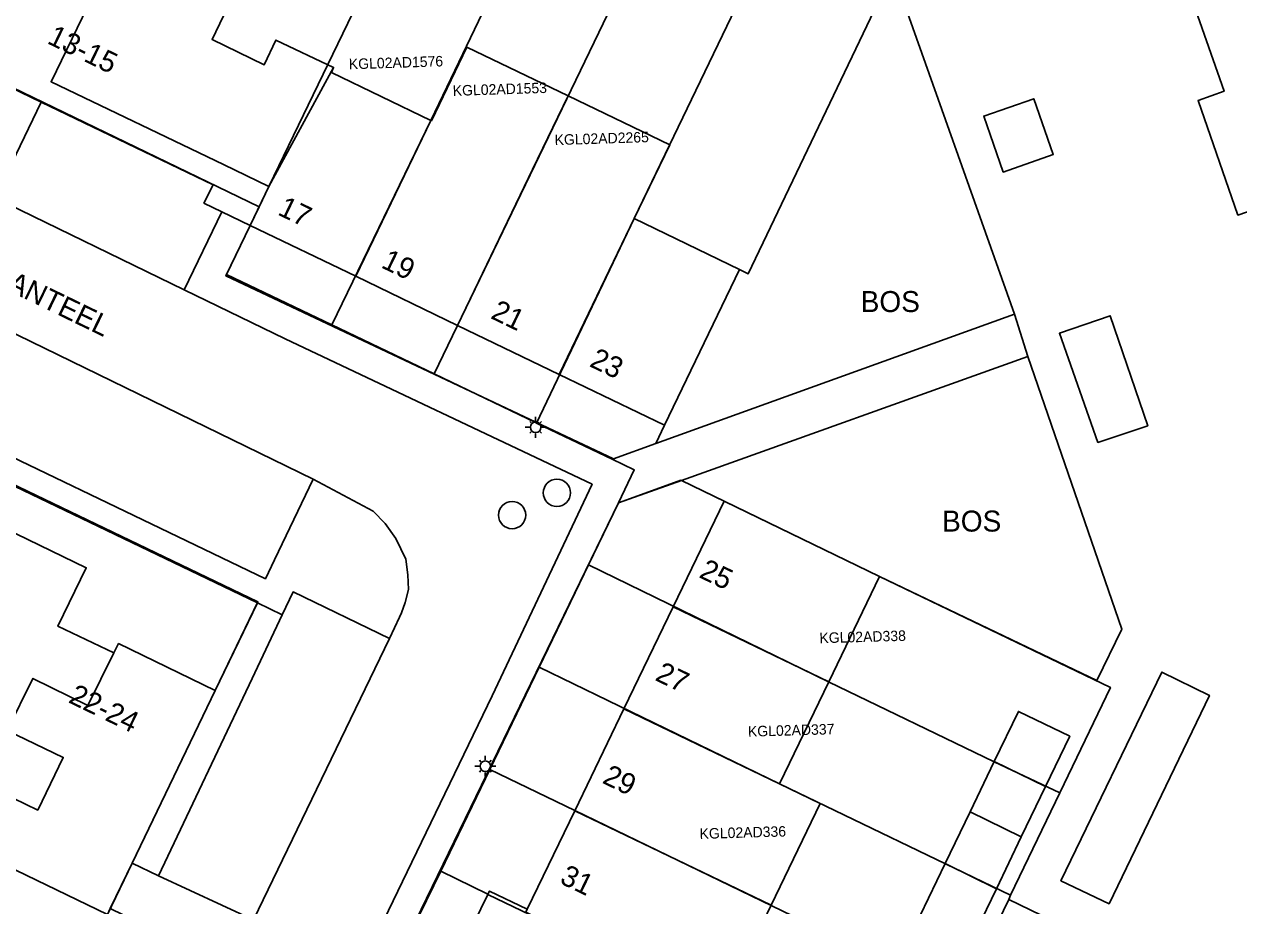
# Model space of a CAD drawing. Extents: x 124901 to 125496, y 515369 to 515789.
# Drawn here: x 125275.6 to 125333.5, y 515518 to 515560.1 of the extents above; entities that cross this region are included whole.
import ezdxf

# ---------------------------------------------------------------- set-up
doc = ezdxf.new("R2010")
doc.units = 0
for name, color, linetype in [('Gebouw', 7, 'Continuous'), ('Lichtmast', 7, 'Continuous'), ('Luifel', 7, 'Continuous'), ('Onbegroeid terrein', 7, 'Continuous'), ('Parkeren', 7, 'Continuous'), ('Perceelnummers', 7, 'Continuous'), ('Perceelsgrenzen', 7, 'Continuous'), ('Putten', 7, 'Continuous'), ('Teksten', 7, 'Continuous'), ('Vegetatie', 7, 'Continuous'), ('Voetpad', 7, 'Continuous'), ('Wegen lokale weg', 7, 'Continuous')]:
    doc.layers.add(name, color=color, linetype=linetype)

msp = doc.modelspace()

# ---------------------------------------------------------------- linework, layer by layer
at = {"layer": 'Gebouw'}
for points in [[(125331.6, 515556.44), (125333.5, 515550.97), (125334.74, 515551.4), (125341.4, 515554.1), (125339.73, 515558.89), (125340.96, 515559.33), (125339.04, 515564.82), (125337.81, 515564.39), (125336.13, 515569.19), (125329.21, 515567.16), (125328.03, 515566.73), (125329.91, 515561.27), (125331.16, 515561.69), (125332.84, 515556.88)], [(125287.06, 515558.14), (125284.57, 515559.34), (125285.845, 515562.018), (125283.344, 515563.207), (125282.085, 515560.559), (125279.58, 515561.75), (125279.14, 515561.97), (125276.89, 515557.33), (125285.12, 515553.38), (125287.283, 515552.328), (125290.37, 515558.01), (125287.62, 515559.32)], [(125295.01, 515555.48), (125291.421, 515548.055), (125296.27, 515545.715), (125299.86, 515553.14), (125301.556, 515556.651), (125296.729, 515558.981), (125295.034, 515555.468)], [(125287.283, 515552.328), (125286.39, 515550.48), (125291.421, 515548.055), (125295.01, 515555.48), (125290.262, 515557.774), (125290.37, 515558.01)], [(125301.119, 515543.375), (125304.704, 515550.803), (125306.398, 515554.315), (125301.556, 515556.651), (125299.86, 515553.14), (125296.27, 515545.715)], [(125322.31, 515553.02), (125324.69, 515553.86), (125323.76, 515556.52), (125321.38, 515555.69)], [(125306.15, 515540.95), (125309.73, 515548.38), (125304.704, 515550.803), (125301.119, 515543.375)], [(125329.2, 515540.93), (125327.4, 515546.17), (125324.99, 515545.34), (125326.82, 515540.13)], [(125306.559, 515532.287), (125313.984, 515528.719), (125316.41, 515533.74), (125309, 515537.33)], [(125277.22, 515531.37), (125278.57, 515534.16), (125274.106, 515536.313), (125270.14, 515528.089), (125274.58, 515525.95), (125274.801, 515526.402), (125276.023, 515528.88), (125278.642, 515527.589), (125279.88, 515530.1)], [(125313.984, 515528.719), (125306.559, 515532.287), (125304.219, 515527.427), (125311.64, 515523.86)], [(125279.717, 515517.905), (125280.762, 515520.078), (125284.72, 515528.31), (125280.11, 515530.54), (125279.88, 515530.1), (125278.642, 515527.589), (125276.023, 515528.88), (125274.801, 515526.402), (125277.47, 515525.11), (125276.256, 515522.602), (125275.09, 515523.17), (125274.418, 515521.801), (125273.75, 515520.44), (125279.58, 515517.62)], [(125332.14, 515528.07), (125329.88, 515529.18), (125325.06, 515519.23), (125327.36, 515518.14)], [(125301.872, 515522.573), (125311.242, 515518.066), (125313.583, 515522.923), (125311.64, 515523.86), (125304.219, 515527.427)], [(125321.88, 515524.915), (125324.325, 515523.72), (125325.48, 515526.12), (125323.03, 515527.31)], [(125321.88, 515524.915), (125320.73, 515522.52), (125323.17, 515521.32), (125324.325, 515523.72)], [(125311.242, 515518.066), (125301.872, 515522.573), (125299.598, 515517.871), (125297.8, 515518.74), (125297.724, 515518.583), (125306.962, 515514.145), (125308.903, 515513.213)], [(125323.17, 515521.32), (125320.73, 515522.52), (125319.542, 515520.054), (125321.98, 515518.855)], [(125307.452, 515507.927), (125308.082, 515509.226), (125305.243, 515510.606), (125306.962, 515514.145), (125297.724, 515518.583), (125295.363, 515513.735)]]:
    msp.add_lwpolyline(points, close=True, dxfattribs=at)
at = {"layer": 'Lichtmast'}
for p, q in [((125300.006, 515541.153), (125300.006, 515541.353)), ((125299.706, 515540.854), (125299.506, 515540.853)), ((125299.794, 515541.065), (125299.724, 515541.136)), ((125300.218, 515541.065), (125300.289, 515541.137)), ((125300.306, 515540.853), (125300.506, 515540.853)), ((125299.794, 515540.641), (125299.722, 515540.57)), ((125300.006, 515540.553), (125300.006, 515540.353)), ((125300.218, 515540.641), (125300.288, 515540.57)), ((125297.605, 515524.996), (125297.605, 515525.196)), ((125297.305, 515524.697), (125297.105, 515524.696)), ((125297.393, 515524.908), (125297.323, 515524.979)), ((125297.817, 515524.908), (125297.888, 515524.98)), ((125297.905, 515524.696), (125298.105, 515524.696)), ((125297.393, 515524.484), (125297.321, 515524.413)), ((125297.605, 515524.396), (125297.605, 515524.196)), ((125297.817, 515524.484), (125297.887, 515524.413))]:
    msp.add_line(p, q, dxfattribs=at)
for centre in [(125300.006, 515540.853), (125297.605, 515524.696)]:
    msp.add_circle(centre, 0.25, dxfattribs=at)
at = {"layer": 'Luifel'}
msp.add_lwpolyline([(125321.98, 515518.855), (125319.542, 515520.054), (125318.35, 515517.58), (125320.79, 515516.39)], close=True, dxfattribs=at)
at = {"layer": 'Onbegroeid terrein'}
for points in [[(125286.39, 515550.48), (125287.283, 515552.328), (125285.12, 515553.38), (125276.89, 515557.33), (125279.14, 515561.97), (125279.58, 515561.75), (125280.85, 515564.41), (125278.06, 515565.76), (125280.2, 515570.2), (125282.34, 515574.64), (125284.5, 515579.14), (125280.805, 515577.895), (125271.575, 515558.685), (125276.419, 515556.359), (125284.626, 515552.418), (125284.179, 515551.548), (125285.039, 515551.133)], [(125324.69, 515553.86), (125322.31, 515553.02), (125321.38, 515555.69), (125323.76, 515556.52)], [(125291.421, 515548.055), (125286.39, 515550.48), (125285.235, 515548.07), (125303.713, 515539.356), (125305.731, 515540.083), (125306.15, 515540.95), (125301.119, 515543.375), (125296.27, 515545.715)], [(125327.4, 515546.17), (125329.2, 515540.93), (125326.82, 515540.13), (125324.99, 515545.34)], [(125278.57, 515534.16), (125277.22, 515531.37), (125279.88, 515530.1), (125280.11, 515530.54), (125284.72, 515528.31), (125286.735, 515532.485), (125266.36, 515542.26), (125265.493, 515540.466), (125269.642, 515538.465), (125274.106, 515536.313)], [(125290.55, 515503.87), (125292.998, 515508.888), (125295.363, 515513.735), (125297.724, 515518.583), (125297.8, 515518.74), (125299.598, 515517.871), (125301.872, 515522.573), (125304.219, 515527.427), (125306.559, 515532.287), (125309, 515537.33), (125306.955, 515538.317), (125303.964, 515537.246), (125294.551, 515517.864), (125288.354, 515504.93)], [(125329.88, 515529.18), (125332.14, 515528.07), (125327.36, 515518.14), (125325.06, 515519.23)], [(125323.03, 515527.31), (125325.48, 515526.12), (125324.325, 515523.72), (125323.17, 515521.32), (125321.98, 515518.855), (125319.542, 515520.054), (125320.73, 515522.52), (125321.88, 515524.915)]]:
    msp.add_lwpolyline(points, close=True, dxfattribs=at)
for points in [[(125285.845, 515562.018), (125284.57, 515559.34), (125287.06, 515558.14), (125287.62, 515559.32), (125290.37, 515558.01), (125290.262, 515557.774), (125295.01, 515555.48), (125295.034, 515555.468), (125296.729, 515558.981), (125301.556, 515556.651), (125306.398, 515554.315), (125304.704, 515550.803), (125309.73, 515548.38), (125310.145, 515548.172), (125317.043, 515562.608), (125322.839, 515546.242), (125323.484, 515544.236), (125327.962, 515531.231), (125326.774, 515528.777), (125316.41, 515533.74), (125313.984, 515528.719), (125311.64, 515523.86), (125313.583, 515522.923), (125311.242, 515518.066), (125308.903, 515513.213)], [(125334.74, 515551.4), (125333.5, 515550.97), (125331.6, 515556.44), (125332.84, 515556.88), (125331.16, 515561.69)], [(125275.09, 515523.17), (125276.256, 515522.602), (125277.47, 515525.11), (125274.801, 515526.402)]]:
    msp.add_lwpolyline(points, dxfattribs=at)
at = {"layer": 'Parkeren'}
for points in [[(125274.205, 515551.799), (125283.242, 515547.413), (125285.039, 515551.133), (125284.179, 515551.548), (125284.626, 515552.418), (125276.419, 515556.359)], [(125271.451, 515547.128), (125269.119, 515542.267), (125287.119, 515533.632), (125287.552, 515534.534), (125289.396, 515538.379)], [(125288.434, 515533.001), (125287.922, 515531.916), (125286.483, 515528.871), (125282.013, 515519.474), (125286.548, 515517.374), (125293.042, 515530.791)]]:
    msp.add_lwpolyline(points, close=True, dxfattribs=at)
at = {"layer": 'Perceelsgrenzen'}
for points in [[(125336.39, 515575.4), (125352.406, 515529.691), (125343.975, 515512.205), (125345.523, 515508.163), (125345.149, 515507.412), (125341.43, 515509.24), (125333.87, 515512.87), (125322.57, 515518.34), (125322.65, 515518.55), (125325, 515523.42), (125327.42, 515528.45), (125316.41, 515533.74), (125306.93, 515538.33), (125303.96, 515537.26), (125304.71, 515538.82), (125303.66, 515539.33), (125300.051, 515541.058), (125304.704, 515550.804), (125310.802, 515563.5)], [(125292.924, 515564.014), (125287.283, 515552.328), (125286.81, 515551.36), (125271.62, 515558.71)], [(125273.36, 515473.76), (125275.7, 515478.62), (125278.04, 515483.5), (125280.38, 515488.35), (125282.72, 515493.22), (125285.07, 515498.11), (125287.49, 515503.13), (125288.3, 515504.97), (125290.75, 515509.98), (125293.12, 515514.85), (125295.48, 515519.69), (125297.82, 515524.54), (125300.17, 515529.41), (125302.53, 515534.29), (125303.96, 515537.26), (125304.71, 515538.82), (125303.66, 515539.33), (125300.051, 515541.058), (125300.036, 515541.065), (125295.165, 515543.397), (125290.282, 515545.735), (125285.26, 515548.14), (125286.81, 515551.36), (125271.62, 515558.71)], [(125266.39, 515542.3), (125286.76, 515532.53), (125284.72, 515528.31), (125279.58, 515517.62), (125277.69, 515513.74), (125277.389, 515513.112), (125278.649, 515512.498), (125272.366, 515499.706)]]:
    msp.add_lwpolyline(points, dxfattribs=at)
for points in [[(125294.52, 515563.24), (125298.84, 515572.23), (125299.87, 515571.76), (125302.26, 515570.61), (125301.08, 515568.15), (125295.01, 515555.48), (125290.282, 515545.735), (125285.26, 515548.14), (125286.81, 515551.36), (125287.283, 515552.328), (125292.924, 515564.014)], [(125307.148, 515568.264), (125295.165, 515543.397), (125290.282, 515545.735), (125295.01, 515555.48), (125301.08, 515568.15), (125302.26, 515570.61), (125304.63, 515569.46)], [(125310.802, 515563.5), (125304.704, 515550.804), (125300.051, 515541.058), (125300.036, 515541.065), (125295.165, 515543.397), (125307.148, 515568.264), (125309.58, 515567.11), (125311.982, 515565.96)], [(125262.94, 515520.87), (125258.07, 515523.22), (125253.22, 515525.57), (125252.307, 515526.01), (125252.62, 515526.68), (125255.01, 515525.52), (125257.38, 515524.38), (125258.68, 515527.07), (125261.21, 515532.39), (125262.47, 515535), (125262.62, 515534.93), (125265.34, 515540.54), (125265.49, 515540.46), (125266.39, 515542.3), (125286.76, 515532.53), (125284.72, 515528.31), (125279.58, 515517.62), (125277.69, 515513.74), (125272.68, 515516.17), (125267.8, 515518.52)], [(125303.96, 515537.26), (125306.93, 515538.33), (125316.41, 515533.74), (125327.42, 515528.45), (125325, 515523.42), (125321.88, 515524.91), (125313.98, 515528.71), (125302.53, 515534.29)], [(125322.65, 515518.55), (125311.64, 515523.86), (125300.17, 515529.41), (125302.53, 515534.29), (125313.98, 515528.71), (125321.88, 515524.91), (125325, 515523.42)], [(125297.82, 515524.54), (125300.17, 515529.41), (125311.64, 515523.86), (125322.65, 515518.55), (125322.57, 515518.34), (125320.31, 515513.68), (125317.19, 515515.18), (125301.88, 515522.59)], [(125295.48, 515519.69), (125297.82, 515524.54), (125301.88, 515522.59), (125317.19, 515515.18), (125320.31, 515513.68), (125320.17, 515513.38), (125317.96, 515508.81), (125306.94, 515514.12), (125306.88, 515513.98), (125305.08, 515514.85), (125305.14, 515515), (125299.53, 515517.73), (125299.6, 515517.87), (125297.8, 515518.74), (125297.73, 515518.6)], [(125295.48, 515519.69), (125297.73, 515518.6), (125297.8, 515518.74), (125299.6, 515517.87), (125299.53, 515517.73), (125305.14, 515515), (125305.08, 515514.85), (125306.88, 515513.98), (125306.94, 515514.12), (125317.96, 515508.81), (125317.79, 515508.45), (125315.62, 515503.95), (125302.8, 515510.13), (125293.12, 515514.85)], [(125342.65, 515502.406), (125331.45, 515507.83), (125320.17, 515513.38), (125320.31, 515513.68), (125322.57, 515518.34), (125333.87, 515512.87), (125341.43, 515509.24), (125345.149, 515507.412)]]:
    msp.add_lwpolyline(points, close=True, dxfattribs=at)
at = {"layer": 'Putten'}
for centre in [(125301.02, 515537.73), (125298.88, 515536.67)]:
    msp.add_circle(centre, 0.65, dxfattribs=at)
at = {"layer": 'Vegetatie'}
for points in [[(125309.73, 515548.38), (125306.15, 515540.95), (125305.731, 515540.083), (125322.839, 515546.242), (125317.043, 515562.608), (125310.145, 515548.172)], [(125309, 515537.33), (125316.41, 515533.74), (125326.774, 515528.777), (125327.962, 515531.231), (125323.484, 515544.236), (125306.955, 515538.317)], [(125284.72, 515528.31), (125280.762, 515520.078), (125282.013, 515519.474), (125286.483, 515528.871), (125287.922, 515531.916), (125286.735, 515532.485)], [(125280.979, 515517.296), (125279.717, 515517.905), (125279.58, 515517.62), (125273.75, 515520.44), (125274.418, 515521.801), (125268.609, 515524.604), (125267.7, 515522.72), (125266.35, 515520.04), (125274.477, 515516.274), (125279.347, 515513.859)]]:
    msp.add_lwpolyline(points, close=True, dxfattribs=at)
at = {"layer": 'Voetpad'}
for points in [[(125274.205, 515551.799), (125276.419, 515556.359), (125271.575, 515558.685), (125280.805, 515577.895), (125284.5, 515579.14), (125285.19, 515580.58), (125279.601, 515583.409), (125278.852, 515581.888), (125281.094, 515580.783), (125272.897, 515564.143), (125270.654, 515565.248), (125268.208, 515560.282), (125267.588, 515558.774), (125267.388, 515558.194), (125267.376, 515557.475), (125267.445, 515556.933), (125267.718, 515556.078), (125267.976, 515555.502), (125268.369, 515554.97), (125268.71, 515554.561), (125269.911, 515553.883)], [(125280.762, 515520.078), (125279.717, 515517.905), (125280.979, 515517.296), (125285.419, 515515.041), (125286.548, 515517.374), (125282.013, 515519.474)]]:
    msp.add_lwpolyline(points, close=True, dxfattribs=at)
for points in [[(125270.972, 515468.742), (125277.179, 515481.87), (125285.976, 515500), (125287.492, 515503.125), (125288.354, 515504.93), (125294.551, 515517.864), (125303.964, 515537.246), (125306.955, 515538.317), (125323.484, 515544.236), (125322.839, 515546.242), (125305.731, 515540.083), (125303.713, 515539.356), (125285.235, 515548.07), (125286.39, 515550.48), (125285.039, 515551.133), (125283.242, 515547.413), (125288.065, 515545.072), (125302.697, 515538.135), (125297.926, 515528.043), (125290.502, 515512.673), (125284.376, 515500), (125281.24, 515493.513), (125274.237, 515478.954)], [(125266.36, 515542.26), (125286.735, 515532.485), (125287.922, 515531.916), (125288.434, 515533.001), (125293.042, 515530.791), (125293.512, 515531.803), (125293.609, 515532.011), (125293.784, 515532.504), (125293.948, 515533.115), (125293.91, 515533.812), (125293.81, 515534.56), (125293.331, 515535.552), (125292.835, 515536.271), (125292.254, 515536.856), (125289.396, 515538.379), (125287.552, 515534.534), (125287.119, 515533.632), (125269.119, 515542.267)]]:
    msp.add_lwpolyline(points, dxfattribs=at)
at = {"layer": 'Wegen lokale weg'}
for points in [[(125274.237, 515478.954), (125281.24, 515493.513), (125284.376, 515500), (125290.502, 515512.673), (125297.926, 515528.043), (125302.697, 515538.135), (125288.065, 515545.072), (125283.242, 515547.413), (125274.205, 515551.799)], [(125271.451, 515547.128), (125289.396, 515538.379), (125292.254, 515536.856), (125292.835, 515536.271), (125293.331, 515535.552), (125293.81, 515534.56), (125293.91, 515533.812), (125293.948, 515533.115), (125293.784, 515532.504), (125293.609, 515532.011), (125293.512, 515531.803), (125293.042, 515530.791), (125286.548, 515517.374), (125285.419, 515515.041), (125283.773, 515511.641), (125283.145, 515510.343), (125278.139, 515500), (125274.558, 515492.601)]]:
    msp.add_lwpolyline(points, dxfattribs=at)

# ---------------------------------------------------------------- texts
at = {"layer": 'Perceelnummers'}
for s, rotation, p in [('KGL02AD1576', 1.83145, (125291.103, 515557.921)), ('KGL02AD1553', 1.83151, (125296.058, 515556.654)), ('KGL02AD2265', 1.83156, (125300.916, 515554.306)), ('KGL02AD338', 1.63352, (125313.547, 515530.556)), ('KGL02AD337', 1.63348, (125310.137, 515526.101)), ('KGL02AD336', 1.63346, (125307.831, 515521.226))]:
    msp.add_text(s, height=0.5, rotation=rotation, dxfattribs=at).set_placement(p)
at = {"layer": 'Teksten'}
for s, rotation, p in [('13-15', 334.1, (125276.659, 515559.182)), ('17', 334.3, (125287.654, 515551.011)), ('19', 334.2, (125292.588, 515548.493)), ('KANTEEL', 334.1, (125273.925, 515547.814)), ('21', 334.2, (125297.814, 515546.073)), ('23', 334.3, (125302.524, 515543.781)), ('25', 334.2, (125307.751, 515533.72)), ('27', 334.3, (125305.654, 515528.814)), ('22-24', 334.2, (125277.675, 515527.754)), ('29', 334.2, (125303.138, 515523.913)), ('31', 334.2, (125301.104, 515519.14))]:
    msp.add_text(s, height=1, rotation=rotation, dxfattribs=at).set_placement(p)
for p in [(125315.508, 515546.349), (125319.39, 515535.882)]:
    msp.add_text('BOS', height=1, dxfattribs=at).set_placement(p)

doc.saveas('drawing.dxf')
